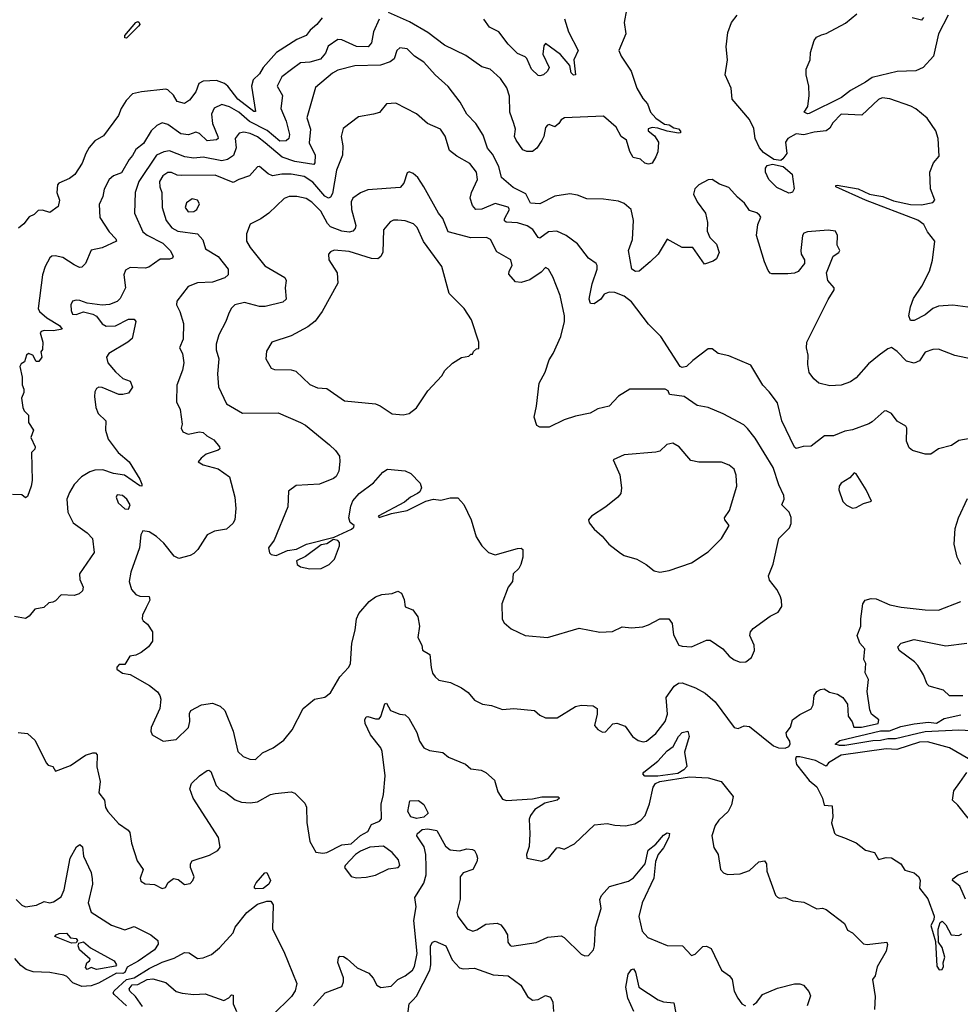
# Model space of a CAD drawing. Extents: x 1268547 to 1425625, y 515768 to 616754.
# Tile 444 of 507: x 1392654 to 1397682, y 565503 to 570770. Entities that reach past the tile are written whole.
import ezdxf

# ---------------------------------------------------------------- set-up
doc = ezdxf.new("R2010")
doc.units = 0

msp = doc.modelspace()

# ---------------------------------------------------------------- linework, layer by layer
at = {"layer": '0CON10XD'}
for points in [[(1394270, 570780), (1394241.8, 570745), (1394205.6, 570714.4), (1394184.8, 570685.2), (1394135.7, 570664.3), (1394025.6, 570594.4), (1393956, 570514), (1393935, 570480.4), (1393901.4, 570448.6), (1393893.3, 570415), (1393915, 570278.8), (1393905, 570279.5), (1393819.8, 570345), (1393766.5, 570415), (1393748.8, 570428.8), (1393705, 570444), (1393635, 570440.4), (1393611, 570429), (1393595, 570384.3), (1393560.7, 570339.3), (1393535, 570321.9), (1393495, 570332.3), (1393475.5, 570365.5), (1393445, 570395.6), (1393435, 570398.5), (1393305, 570384.5), (1393257.5, 570372.5), (1393222.8, 570337.2), (1393196.7, 570295), (1393182.4, 570257.6), (1393100.9, 570149.1), (1393055, 570121.5), (1393025, 570086.5), (1393006.4, 570055), (1392987.3, 570002.7), (1392948.9, 569941.1), (1392920.1, 569919.9), (1392862, 569895), (1392855, 569886.2), (1392852.9, 569845), (1392866.7, 569805), (1392858.5, 569771.5), (1392815, 569738.2), (1392775, 569751.8), (1392751.5, 569748.5), (1392731.7, 569728.3), (1392705, 569715.8), (1392675, 569678), (1392647.5, 569655)], [(1395896.9, 570823.1), (1395885.6, 570755), (1395893.8, 570695), (1395856.7, 570605), (1395868.8, 570575), (1395922.9, 570495), (1395953.1, 570403.1), (1395985, 570348.6), (1396010.3, 570320.3), (1396025.6, 570275), (1396055, 570242.9), (1396100.7, 570210.7), (1396125, 570207.4), (1396150.7, 570190.7), (1396175, 570186.2), (1396187.1, 570172.9), (1396186.7, 570165), (1396175, 570162.9), (1396115, 570172.9), (1396065, 570190), (1396035, 570192.9), (1396013, 570187), (1396014, 570175), (1396048.1, 570148.1), (1396068.9, 570115), (1396065, 570062.5), (1396055, 570036.7), (1396035, 570003.3), (1396015, 569996.7), (1395995, 570003.3), (1395973.3, 570023.3), (1395933.3, 570033.3), (1395914.6, 570065), (1395896.7, 570125), (1395868.6, 570145), (1395843.1, 570195), (1395775, 570254.3), (1395565.5, 570244.5), (1395548, 570235), (1395536.2, 570215), (1395515, 570196.2), (1395485, 570210), (1395475, 570206.2), (1395465, 570192.5), (1395455.6, 570145), (1395445, 570123.8), (1395417.4, 570082.6), (1395395, 570064.2), (1395365, 570065.6), (1395343.7, 570073.7), (1395307.1, 570125), (1395298.9, 570145), (1395303.3, 570185), (1395295.8, 570214.2), (1395274.7, 570274.7), (1395271.6, 570361.6), (1395257.9, 570405), (1395223.1, 570455), (1395168.1, 570505), (1395125, 570516.9), (1395038.8, 570578.8), (1394925, 570634.4), (1394835, 570701), (1394738.2, 570758.2), (1394625, 570808.4)], [(1395565.8, 570775), (1395586.8, 570705), (1395640, 570605), (1395616.2, 570555), (1395624.3, 570475.7), (1395615, 570472.7), (1395601.1, 570485), (1395595.4, 570525.4), (1395545, 570584.5), (1395465, 570643.3), (1395455, 570630), (1395450, 570585), (1395483.6, 570515), (1395474.4, 570495), (1395454.2, 570475.8), (1395435, 570469.4), (1395425, 570472.3), (1395389.5, 570505), (1395365, 570561.5), (1395355, 570570.9), (1395315, 570589.2), (1395265, 570639.4), (1395215, 570705.6), (1395165, 570730.5), (1395135, 570772.7)], [(1397722.7, 569232.7), (1397642.2, 569242.2), (1397565, 569237.1), (1397535, 569224.7), (1397495, 569191.2), (1397435, 569160.9), (1397415, 569160.5), (1397406.6, 569186.6), (1397415, 569234.3), (1397431.2, 569278.8), (1397476.1, 569345), (1397516.8, 569425), (1397532.9, 569482.9), (1397545.3, 569585.3), (1397507.5, 569635), (1397486.7, 569675), (1397455, 569697.1), (1397175.7, 569805), (1397016.2, 569875), (1397017, 569883), (1397024.5, 569885.5), (1397136, 569865), (1397196.5, 569836.5), (1397225, 569830.6), (1397267.1, 569825), (1397325, 569800.3), (1397415, 569781.2), (1397475, 569779.2), (1397535, 569792.9), (1397545.8, 569805), (1397522.5, 569865), (1397520, 569955), (1397538, 570005), (1397569.3, 570040.7), (1397564.2, 570135), (1397552, 570175), (1397505, 570243.3), (1397445, 570293.8), (1397417.7, 570307.7), (1397305, 570346.1), (1397265, 570351.5), (1397245, 570342.5), (1397155, 570258.7), (1397044.7, 570265.3), (1397001.1, 570218.9), (1396985, 570188.9), (1396965.6, 570175), (1396901.1, 570168.9), (1396845, 570154), (1396805, 570158.8), (1396760, 570135), (1396748, 570115), (1396754, 570055), (1396733.9, 570026.1), (1396723, 570017), (1396685, 570022), (1396629.7, 570059.7), (1396608, 570085), (1396586.2, 570135), (1396577.6, 570187.6), (1396555.3, 570235.3), (1396462.5, 570345), (1396456.4, 570403.6), (1396425.4, 570475), (1396437.3, 570555), (1396430.9, 570625), (1396439.3, 570700.7), (1396458.8, 570755), (1396488.6, 570795)], [(1397616.9, 570795), (1397565.4, 570694.6), (1397538.5, 570575), (1397484.4, 570515), (1397445, 570496), (1397345, 570492), (1397210.1, 570459.9), (1397175.8, 570435), (1397095, 570392), (1397046.3, 570353.6), (1396875, 570267.3), (1396865, 570265.6), (1396846.7, 570275), (1396866.7, 570305), (1396873.3, 570365), (1396872.5, 570415), (1396858.8, 570475), (1396858.8, 570505), (1396880, 570555), (1396880.8, 570595), (1396901.4, 570658.6), (1396914.2, 570675.8), (1396940.3, 570689.7), (1396965, 570695.8), (1397068, 570752), (1397128.3, 570801.7)], [(1397485, 570781.2), (1397475, 570768), (1397425, 570780)], [(1394575, 570771.9), (1394545.9, 570705), (1394533.7, 570646.3), (1394517.1, 570625), (1394455, 570627.2), (1394375, 570662.3), (1394355, 570663.6), (1394301.9, 570628.1), (1394288.5, 570591.5), (1394261, 570559), (1394205, 570542.8), (1394155, 570538.5), (1394105.8, 570504.2), (1394055, 570464.4), (1394029.5, 570415), (1394057.7, 570365), (1394049.3, 570295), (1394077.3, 570227.3), (1394096.5, 570155), (1394092.9, 570135), (1394078, 570122), (1394045, 570119.8), (1393976.9, 570176.9), (1393881.9, 570225), (1393825, 570275.2), (1393775, 570303.1), (1393735, 570315.4), (1393693.6, 570296.4), (1393679.2, 570265), (1393684.2, 570215), (1393713.2, 570145), (1393714.6, 570135), (1393705, 570126.8), (1393655, 570121.7), (1393615, 570161.3), (1393595, 570168.5), (1393556.7, 570153.3), (1393515, 570158.8), (1393445, 570210), (1393415, 570218.5), (1393386, 570204), (1393355.6, 570175), (1393315, 570107.8), (1393275.3, 570074.7), (1393256.6, 570043.4), (1393238, 570022), (1393198.7, 569951.3), (1393155, 569934.6), (1393131.8, 569915), (1393106, 569864), (1393098.9, 569825), (1393079.1, 569780.9), (1393082, 569712), (1393132.5, 569635), (1393168.2, 569598.2), (1393171.1, 569585), (1393095, 569549.4), (1393035, 569536.2), (1393005.8, 569465), (1392985, 569446), (1392972.5, 569445), (1392945, 569457.8), (1392885, 569498.2), (1392843.4, 569506.6), (1392825.5, 569504.5), (1392814.6, 569495.4), (1392790.1, 569449.9), (1392774.6, 569405), (1392751.9, 569225), (1392759.6, 569209.6), (1392798.8, 569175), (1392866.9, 569135), (1392880, 569115), (1392835, 569105.5), (1392785, 569108.1), (1392768, 569102), (1392762.7, 569095), (1392776.8, 569045), (1392775.5, 569005), (1392767, 568993), (1392771.8, 568965), (1392755, 568941.2), (1392742, 568942), (1392723.3, 568975), (1392700, 568985), (1392690, 568975), (1392680, 568940), (1392661.7, 568928.3), (1392654.3, 568915), (1392667, 568857), (1392667, 568817), (1392676, 568794), (1392676.2, 568775), (1392664, 568745), (1392670.8, 568695), (1392677.5, 568677.5), (1392700, 568655), (1392701.2, 568615), (1392727.5, 568575), (1392713.3, 568535), (1392736.2, 568485), (1392735, 568472.5), (1392717.5, 568455), (1392720.8, 568305), (1392715.6, 568275), (1392695, 568220), (1392685, 568212.5), (1392665, 568227.5), (1392615, 568230)], [(1393225, 570670.8), (1393215, 570672.5), (1393216, 570685), (1393274.6, 570755.4), (1393285, 570759.4), (1393292, 570755), (1393295.5, 570745), (1393289.4, 570735), (1393225, 570670.8)], [(1397744.7, 568954.7), (1397653, 568973), (1397565, 569007.1), (1397535, 569005.6), (1397495, 568990.8), (1397464.7, 568945.3), (1397435, 568932), (1397395, 568943.2), (1397345, 568994.7), (1397315, 569016.2), (1397295, 569008.8), (1397248.8, 568975), (1397191, 568929), (1397125, 568854), (1397095, 568832.9), (1397045, 568814.2), (1396985, 568811.8), (1396926.4, 568826.4), (1396898.3, 568848.3), (1396875, 568883.3), (1396867.3, 568925), (1396868.8, 568975), (1396859.7, 569015), (1396861.1, 569045), (1396975, 569272.5), (1397007.1, 569325), (1397007.1, 569335), (1396974, 569375), (1396966.7, 569415), (1397003.3, 569505), (1397032.5, 569525), (1397037.5, 569535), (1397023.6, 569563.6), (1397025.8, 569615), (1397015, 569638), (1396976.1, 569643.9), (1396865, 569634.4), (1396845, 569627.8), (1396838.1, 569615), (1396829.6, 569535), (1396831.8, 569515), (1396849.6, 569485), (1396849.2, 569465), (1396815, 569422.5), (1396795, 569413.5), (1396760.7, 569410.7), (1396675, 569410), (1396665, 569413.3), (1396655, 569428.8), (1396634.7, 569475), (1396593.3, 569615), (1396600, 569675), (1396615.8, 569714.2), (1396608.8, 569725), (1396595, 569736), (1396555, 569748.6), (1396528.5, 569788.5), (1396490.2, 569820.2), (1396445, 569872), (1396395, 569890), (1396355, 569915.7), (1396335, 569914), (1396285, 569886), (1396262.5, 569865), (1396255.8, 569835.8), (1396275.5, 569795.5), (1396319.4, 569735), (1396330, 569685), (1396328.3, 569638.3), (1396342.5, 569605), (1396378.3, 569568.3), (1396392.5, 569525), (1396379.3, 569490.7), (1396361.7, 569478.3), (1396315, 569462.5), (1396252, 569552), (1396195, 569550.8), (1396115, 569595.8), (1396067.1, 569515), (1396024.3, 569475), (1395965, 569424.4), (1395945, 569422.9), (1395926, 569435), (1395908, 569535), (1395930.5, 569595), (1395935.3, 569695), (1395922.1, 569755), (1395885, 569786), (1395855, 569798.5), (1395775, 569810), (1395685, 569810.8), (1395635, 569831.4), (1395595, 569838.1), (1395515, 569825.6), (1395435, 569784.6), (1395385, 569787.8), (1395358.7, 569838.7), (1395291.7, 569871.7), (1395228.6, 569925), (1395214.4, 569985), (1395180.5, 570050.5), (1395155, 570082.9), (1395131.5, 570151.5), (1395091.4, 570215), (1395044.3, 570265), (1395008.5, 570328.5), (1394945, 570413.1), (1394874.3, 570475), (1394813.6, 570543.6), (1394764, 570575), (1394725, 570614), (1394685, 570620), (1394669.4, 570605), (1394655, 570560.6), (1394635, 570545.4), (1394583.2, 570526.8), (1394446.1, 570523.9), (1394355, 570499.2), (1394325, 570483.9), (1394235, 570407.1), (1394187.9, 570245), (1394207.8, 570185), (1394201.2, 570111.2), (1394232.7, 570045), (1394231.9, 570005), (1394226, 569995), (1394125, 570011.7), (1394057.1, 570035), (1393965, 570112.1), (1393925, 570142.7), (1393885, 570161), (1393852.4, 570167.6), (1393827.5, 570162.5), (1393805.5, 570135), (1393811.1, 570085), (1393796.9, 570043.1), (1393765, 570021.8), (1393735, 570015.3), (1393635, 570033.8), (1393585, 570028.6), (1393535.7, 570035.7), (1393455, 570067.6), (1393425, 570063.8), (1393385, 570045.3), (1393291.1, 569905), (1393270.6, 569845), (1393267.7, 569735), (1393312.3, 569635), (1393335, 569617.2), (1393418.2, 569575), (1393457.8, 569535), (1393473.8, 569505), (1393470, 569495), (1393455, 569489.2), (1393405, 569488.5), (1393344.6, 569445.4), (1393325, 569440.9), (1393245, 569443.5), (1393219.2, 569430.8), (1393210.8, 569405), (1393219.1, 569335), (1393191.5, 569278.5), (1393175, 569262.5), (1393133.9, 569246.1), (1393095, 569242.1), (1393013.4, 569253.4), (1392975, 569268.5), (1392955, 569270), (1392936.6, 569263.4), (1392926.7, 569245), (1392928.2, 569215), (1392936.2, 569195), (1392955, 569192.3), (1392995, 569206.7), (1393045, 569194.6), (1393065, 569183.6), (1393095, 569142.2), (1393115, 569130), (1393165, 569131.8), (1393235, 569168.5), (1393265, 569168), (1393273.8, 569155), (1393254.3, 569065), (1393230.8, 569045), (1393130, 568985), (1393117.1, 568965), (1393125.6, 568935), (1393165, 568885.7), (1393205, 568851.4), (1393245, 568836), (1393256.2, 568805), (1393235, 568772.5), (1393205, 568764.2), (1393184.3, 568764.3), (1393095, 568802), (1393076.4, 568803.6), (1393065, 568797.5), (1393055, 568780), (1393054, 568755), (1393061.4, 568695), (1393073.2, 568663.2), (1393113.8, 568625), (1393111.4, 568575), (1393126.3, 568526.3), (1393180, 568455), (1393238.2, 568405), (1393295, 568312.9), (1393307.1, 568285), (1393305.7, 568275), (1393295, 568275.6), (1393213.5, 568333.5), (1393155, 568343.3), (1393097.8, 568362.2), (1393055, 568359.8), (1393029, 568351), (1392983.1, 568325), (1392945, 568282.9), (1392919.1, 568240.9), (1392905.4, 568205), (1392911.2, 568135), (1392939.2, 568079.2), (1393014.2, 568025), (1393042.2, 567995), (1393050.9, 567919.1), (1392973.8, 567806.2), (1392975.5, 567775), (1392992.9, 567735), (1392990, 567715), (1392971.3, 567698.7), (1392945, 567689.2), (1392875, 567693.3), (1392845, 567661.2), (1392830, 567655), (1392809.3, 567650.7), (1392782.5, 567625), (1392733.9, 567616.1), (1392705, 567580), (1392685, 567567.5), (1392625, 567576.9)], [(1397745, 568531.9), (1397675, 568519.5), (1397635, 568492.3), (1397566, 568475), (1397524.6, 568445.4), (1397495, 568446.4), (1397426.1, 568466.1), (1397409.6, 568479.6), (1397394, 568515), (1397395.7, 568584.3), (1397391.2, 568595), (1397345, 568622.2), (1397315, 568664.2), (1397285, 568677.1), (1397275, 568676.7), (1397211.8, 568618.2), (1397192.5, 568607.5), (1397105, 568575.8), (1397065, 568569.3), (1397005, 568544.1), (1396955.7, 568544.3), (1396885, 568488.8), (1396842.3, 568487.7), (1396805, 568476.7), (1396795, 568483.8), (1396728.2, 568625), (1396705, 568720), (1396659.7, 568779.7), (1396625.8, 568815), (1396561.8, 568921.8), (1396445, 568971.8), (1396387.5, 568985), (1396355, 569010), (1396335, 569008.8), (1396252.5, 568947.5), (1396218.8, 568915), (1396195, 568910), (1396183.8, 568915), (1396080.5, 569075), (1396015, 569141.2), (1395925, 569261.1), (1395885, 569291.6), (1395835, 569310.5), (1395805, 569311.7), (1395778.3, 569301.7), (1395760, 569275), (1395725, 569250.6), (1395705, 569252.5), (1395698.8, 569275), (1395701.2, 569295), (1395713.3, 569356.7), (1395741.1, 569435), (1395741.4, 569455), (1395735, 569465.8), (1395695, 569494.3), (1395635, 569570.9), (1395575, 569614.7), (1395525, 569639.3), (1395480.8, 569635), (1395435, 569600.6), (1395425, 569604.3), (1395397.3, 569647.3), (1395367.2, 569667.2), (1395315, 569683.8), (1395255, 569686.2), (1395244.7, 569694.7), (1395244.6, 569704.6), (1395271.8, 569755), (1395265, 569767.9), (1395195, 569786.4), (1395125, 569756.2), (1395092.5, 569755), (1395075, 569775.7), (1395062.3, 569815), (1395069.1, 569845), (1395100.8, 569915), (1395095.5, 569955), (1395060.5, 570000.5), (1394989.9, 570039.9), (1394950.6, 570070.6), (1394927.3, 570147.3), (1394902.9, 570185), (1394834.3, 570214.3), (1394775, 570265.8), (1394665, 570322.9), (1394615, 570320), (1394577.3, 570272.7), (1394545.8, 570264.2), (1394465, 570250), (1394382.1, 570187.9), (1394372.9, 570145), (1394380.6, 570095), (1394379.5, 570045), (1394346.5, 569965), (1394325, 569840.8), (1394315, 569821.4), (1394305, 569815.6), (1394285, 569826.2), (1394220.9, 569900.9), (1394175, 569931.6), (1394105, 569943.8), (1394055, 569944.1), (1394005, 569935.5), (1393982.5, 569945), (1393935, 569984), (1393925, 569982), (1393882, 569935), (1393825, 569915.5), (1393795, 569898.2), (1393698.1, 569938.1), (1393516.2, 569936.2), (1393495, 569937.8), (1393465, 569952.7), (1393445, 569953.3), (1393417.9, 569935), (1393401.8, 569905), (1393402.5, 569875), (1393412.9, 569845), (1393414.6, 569765.4), (1393436.6, 569696.6), (1393467.1, 569657.1), (1393499.4, 569639.4), (1393605, 569624.4), (1393632.8, 569592.8), (1393647.3, 569545), (1393715, 569502.7), (1393767.9, 569435), (1393767.8, 569405), (1393750.2, 569389.8), (1393685, 569366.8), (1393605, 569361.8), (1393555, 569342.2), (1393494.2, 569265), (1393492.5, 569245), (1393509.6, 569209.6), (1393528.5, 569145), (1393528.3, 569061.7), (1393508.6, 569015), (1393524.5, 568984.5), (1393530.8, 568935), (1393524.7, 568895.3), (1393493.8, 568815), (1393491.9, 568725), (1393510.6, 568685), (1393522.9, 568607.1), (1393517.5, 568585), (1393525.8, 568565), (1393555, 568553.3), (1393615, 568565.5), (1393635, 568562), (1393653.4, 568543.4), (1393691.7, 568521.7), (1393721.2, 568485), (1393723.3, 568475), (1393715, 568466.7), (1393651.2, 568445), (1393623.3, 568425), (1393607.5, 568405), (1393635, 568388), (1393715, 568368.1), (1393775.4, 568325.4), (1393802.9, 568215), (1393808.8, 568155), (1393803.8, 568095), (1393793.3, 568075), (1393760, 568045), (1393695, 568034.4), (1393656.3, 568013.7), (1393606.7, 567935), (1393585, 567914.4), (1393565, 567903.1), (1393505, 567888.6), (1393480.2, 567900.2), (1393425, 567969.2), (1393385, 568005.8), (1393345, 568031.2), (1393312.5, 568035), (1393301.2, 568015), (1393294, 567945), (1393247.1, 567815), (1393238.6, 567765), (1393251.1, 567721.1), (1393275, 567696), (1393295, 567687.1), (1393346.2, 567685), (1393350, 567665), (1393329.2, 567625), (1393310.8, 567585), (1393308.8, 567565), (1393313.6, 567553.6), (1393337.1, 567537.1), (1393363.8, 567495), (1393363.8, 567445), (1393342.5, 567415), (1393302.5, 567385), (1393275, 567371.2), (1393242.5, 567365), (1393215, 567320), (1393185, 567320), (1393173, 567307), (1393172.5, 567295), (1393203.6, 567273.6), (1393245, 567267.5), (1393347.6, 567207.6), (1393390, 567175), (1393403.3, 567155), (1393408.8, 567135), (1393402, 567085), (1393355.7, 566984.3), (1393354.4, 566965), (1393362.5, 566945), (1393420.3, 566910.3), (1393490.9, 566919.1), (1393556.7, 566983.3), (1393563.6, 567015), (1393561.1, 567058.9), (1393568.8, 567075), (1393625, 567104.4), (1393685, 567113.3), (1393725, 567098.1), (1393749.4, 567075), (1393795.5, 566965), (1393820, 566855), (1393849.1, 566829.1), (1393884.6, 566814.6), (1393915, 566812.7)], [(1396765, 569841.4), (1396701.7, 569871.7), (1396658.1, 569915), (1396640.8, 569955), (1396640, 569975), (1396649.2, 569990.8), (1396677.3, 569997.3), (1396735, 569984.2), (1396783.9, 569943.9), (1396793.5, 569865), (1396785, 569848), (1396775, 569842.9), (1396765, 569841.4)], [(1396505, 567333.1), (1396535, 567334.2), (1396565, 567358.8), (1396581.4, 567395), (1396580.8, 567425), (1396556.7, 567475), (1396560, 567495), (1396575, 567513.3), (1396665, 567580), (1396709.1, 567600.9), (1396728.3, 567631.7), (1396727.1, 567665), (1396718.9, 567688.9), (1396701.7, 567721.7), (1396661.7, 567771.7), (1396656.2, 567795), (1396682.4, 567857.6), (1396712.5, 567995), (1396768.8, 568051.2), (1396777.8, 568075), (1396777.2, 568107.2), (1396768.1, 568135), (1396727.8, 568175), (1396740, 568205), (1396738.5, 568225), (1396711.4, 568281.4), (1396680.8, 568375), (1396585, 568530.6), (1396545, 568582.5), (1396525, 568602.5), (1396415, 568660.8), (1396335, 568695.7), (1396275, 568706.2), (1396205, 568754.3), (1396127.5, 568765), (1396120, 568785), (1396104.2, 568794.2), (1395915, 568794.2), (1395854.5, 568755.5), (1395805, 568703.1), (1395745, 568687.8), (1395703.3, 568665), (1395625, 568650), (1395565, 568630), (1395485, 568590), (1395435, 568590), (1395418.3, 568598.3), (1395403.9, 568643.9), (1395417, 568703), (1395430, 568825), (1395462.9, 568885), (1395485, 568950), (1395506.2, 568983.8), (1395546.5, 569075), (1395565.5, 569155), (1395565.5, 569185.5), (1395543.1, 569295), (1395504.1, 569394.1), (1395481.2, 569435), (1395465, 569443.8), (1395440.8, 569419.2), (1395381.2, 569378.8), (1395335, 569364), (1395305, 569367.5), (1395268.3, 569408.3), (1395270, 569425), (1395285.8, 569454.2), (1395280, 569485), (1395205, 569528), (1395170.8, 569595), (1395150, 569605), (1395065, 569603.1), (1394944.5, 569634.5), (1394916.4, 569706.4), (1394892.5, 569735), (1394815, 569875.8), (1394781.2, 569925), (1394757.3, 569947.3), (1394735, 569956.7), (1394725, 569950), (1394708, 569895), (1394687.3, 569872.7), (1394515, 569860), (1394475, 569843.3), (1394433.9, 569816.1), (1394425.5, 569795), (1394426.9, 569755), (1394451.1, 569668.9), (1394447.8, 569652.2), (1394435, 569637.9), (1394415, 569633.8), (1394375, 569639.2), (1394315, 569661.7), (1394299.4, 569679.4), (1394263.5, 569745), (1394215, 569794.1), (1394185, 569812.9), (1394135, 569824.1), (1394095, 569823.5), (1394067.4, 569812.6), (1393985, 569734.2), (1393943.3, 569705), (1393885, 569675.8), (1393865.6, 569624.4), (1393865.6, 569585), (1393885, 569552), (1393963.7, 569453.7), (1394071.4, 569391.4), (1394077.8, 569375), (1394072.1, 569335), (1394078.9, 569275), (1394060.6, 569259.4), (1393965, 569235.9), (1393935, 569235.9), (1393855, 569257.9), (1393804.2, 569245), (1393784.6, 569225.4), (1393769.4, 569195), (1393755.6, 569155), (1393717.8, 569085), (1393704.5, 569035), (1393703.7, 569003.7), (1393717.3, 568955), (1393710.5, 568875), (1393715.7, 568805.7), (1393758.8, 568715), (1393845, 568664.4), (1394035, 568666.9), (1394155.4, 568615.4), (1394181.4, 568601.4), (1394309.4, 568495), (1394342.5, 568465), (1394362.5, 568435), (1394365.9, 568405.9), (1394360, 568355), (1394345, 568326.2), (1394331.2, 568315), (1394255.5, 568284.5), (1394131.7, 568278.3), (1394091.2, 568248.8), (1394087.5, 568165), (1394014.5, 567985.5), (1393983.8, 567945), (1393988.3, 567918.3), (1393998.6, 567908.6), (1394025.5, 567904.5), (1394085, 567930), (1394133.1, 567936.9), (1394187.5, 567965), (1394335, 568002.5), (1394426.7, 568045), (1394440, 568055), (1394442.5, 568065), (1394421.1, 568081.1), (1394413.6, 568105), (1394423.2, 568166.8), (1394435, 568196), (1394468, 568235), (1394545, 568292), (1394595, 568348.8), (1394620, 568365), (1394715, 568356.7), (1394745, 568342.5), (1394795, 568290), (1394802.5, 568265), (1394792.5, 568245), (1394780, 568235), (1394743.6, 568216.4), (1394710.2, 568189.8), (1394570, 568115), (1394575, 568107.5), (1394642, 568128), (1394725.7, 568144.3), (1394825, 568194.2), (1394865, 568206), (1394905, 568200), (1394955, 568212), (1394995, 568211.9), (1395027.1, 568177.1), (1395067.4, 568095), (1395094, 568004), (1395124.7, 567954.7), (1395159.8, 567919.8), (1395195, 567908.2), (1395315, 567942), (1395335, 567942.5), (1395342.5, 567935), (1395343.8, 567895), (1395332.9, 567855), (1395322, 567835), (1395291.2, 567805), (1395287.5, 567765), (1395265.8, 567734.2), (1395231.4, 567645), (1395232.9, 567562.9), (1395244.3, 567544.3), (1395281.2, 567511.2), (1395355, 567476), (1395475, 567465.8), (1395644.3, 567515.7), (1395755, 567493.6), (1395823, 567497), (1395875, 567522.5), (1395925, 567517.1), (1395985, 567523.1), (1396015, 567532.2), (1396075, 567564.3), (1396124.2, 567564.2), (1396140.9, 567540.9), (1396149.7, 567479.7), (1396177.5, 567425), (1396195, 567418), (1396245, 567416), (1396325, 567451.2), (1396345, 567451.2), (1396412.5, 567405), (1396446.1, 567366.1), (1396473.8, 567345), (1396505, 567333.1)], [(1393555, 569742.2), (1393585, 569744.4), (1393600.8, 569755), (1393614, 569785), (1393604.3, 569804.3), (1393575, 569811.4), (1393545, 569790), (1393538.1, 569765), (1393555, 569742.2)], [(1394703.9, 568656.1), (1394735, 568664), (1394775, 568694), (1394835, 568784), (1394910, 568865), (1394926.1, 568893.9), (1394967, 568933), (1395015, 568962.5), (1395055, 568970), (1395065, 568980), (1395075, 568980), (1395080, 568995), (1395095, 569010), (1395108.3, 569011.7), (1395107.5, 569045), (1395069.2, 569165), (1395029.2, 569225), (1394949.2, 569305), (1394910.6, 569450.6), (1394812.6, 569582.6), (1394778.5, 569658.5), (1394758.5, 569678.5), (1394715, 569694.5), (1394675, 569698.2), (1394652.4, 569697.6), (1394635, 569688.6), (1394598.1, 569645), (1394594.3, 569525.7), (1394585, 569503.3), (1394568.7, 569491.3), (1394535, 569492.8), (1394415, 569530.4), (1394335, 569536.4), (1394315, 569528.6), (1394304.3, 569515), (1394306.9, 569485), (1394351.4, 569415), (1394355, 569360), (1394270.9, 569209.1), (1394232.4, 569157.6), (1394193.3, 569126.7), (1394105, 569078.6), (1394002, 569045), (1393973, 568997), (1393970, 568955), (1393997.5, 568905), (1394015, 568898), (1394105, 568897.8), (1394129.4, 568889.4), (1394205, 568819.2), (1394245, 568801.4), (1394295, 568797.1), (1394390.3, 568730.3), (1394555, 568714.2), (1394580, 568705), (1394645, 568660.8), (1394703.9, 568656.1)], [(1396075, 567813.8), (1396125, 567824), (1396245, 567864), (1396335, 567923.8), (1396405.8, 567995), (1396446.2, 568065), (1396423.3, 568095), (1396422, 568105), (1396448.9, 568145), (1396488.1, 568275), (1396484.4, 568334.4), (1396472.5, 568365), (1396446.9, 568386.9), (1396405, 568403.3), (1396285, 568403.1), (1396242.1, 568412.1), (1396179.2, 568485), (1396145, 568504.2), (1396112.6, 568497.4), (1396075, 568462.5), (1396055, 568455.8), (1395885, 568443.1), (1395827.1, 568415), (1395862.2, 568335), (1395871.2, 568265), (1395866.9, 568235), (1395851.4, 568215), (1395787.5, 568165), (1395710, 568115), (1395694.4, 568095), (1395697.9, 568077.9), (1395724.2, 568045), (1395767.6, 568007.6), (1395804, 567965), (1395865, 567916), (1395885, 567904.2), (1395952.5, 567885), (1396003.3, 567855), (1396045, 567821.2), (1396075, 567813.8)], [(1397105, 568157.5), (1397125, 568160), (1397165, 568182.5), (1397206.7, 568195), (1397179.2, 568255), (1397125, 568340), (1397115, 568346.7), (1397091.2, 568318.8), (1397045, 568291.2), (1397034.3, 568275), (1397032, 568255), (1397055, 568192.5), (1397073.9, 568173.9), (1397105, 568157.5)], [(1393235, 568152.5), (1393243.3, 568175), (1393226.2, 568205), (1393202.5, 568225), (1393175, 568228.8), (1393168.8, 568215), (1393180, 568185), (1393215, 568153.8), (1393235, 568152.5)], [(1397684.4, 567855), (1397666.2, 567895), (1397648.6, 567965), (1397655, 568047.5), (1397673.1, 568105), (1397721.4, 568208.6)], [(1394205, 567833.3), (1394265, 567833.8), (1394307.5, 567855), (1394335.7, 567884.3), (1394362.9, 567955), (1394362.9, 567972.9), (1394355, 567983.8), (1394330.7, 567989.3), (1394295, 567966.2), (1394265, 567961.2), (1394180.9, 567899.1), (1394133.8, 567875), (1394137.5, 567855), (1394155, 567842.5), (1394205, 567833.3)], [(1393915, 566812.7), (1393951.7, 566848.3), (1394008.8, 566875), (1394065, 566915.7), (1394109.4, 566970.6), (1394168.8, 567085), (1394228.8, 567135), (1394285, 567145.7), (1394315, 567168.8), (1394365.8, 567255), (1394411.4, 567305), (1394421.9, 567325), (1394428.9, 567435), (1394446.9, 567505), (1394454.3, 567565), (1394465.8, 567594.2), (1394521.7, 567658.3), (1394555, 567682), (1394590, 567695), (1394645, 567701.2), (1394675, 567713.3), (1394695, 567702.5), (1394709.3, 567669.3), (1394715, 567630), (1394755, 567613.3), (1394781.2, 567575), (1394790.8, 567525), (1394782, 567465), (1394803.3, 567425), (1394807, 567397), (1394846.2, 567375), (1394852.9, 567305), (1394860.6, 567275), (1394874, 567254), (1394895, 567236.7), (1394956.2, 567225), (1395015, 567195.8), (1395051.4, 567171.4), (1395085, 567130), (1395128.6, 567108.6), (1395175, 567101.4), (1395235, 567080.8), (1395295, 567086), (1395405, 567074.2), (1395435, 567049.4), (1395465, 567035.6), (1395527.5, 567035), (1395625, 567096.2), (1395655, 567103.8), (1395719.3, 567099.3), (1395740, 567085), (1395741.2, 567055), (1395726.7, 566995), (1395745, 566973.3), (1395769.5, 566959.5), (1395785, 566960), (1395825, 567003.3), (1395846.1, 567006.1), (1395890.5, 566990.5), (1395928.8, 566935), (1395960, 566915), (1395987.4, 566907.4), (1396005, 566910.4), (1396055, 566950.8), (1396104.7, 567015), (1396116.6, 567055), (1396109.7, 567145), (1396151.6, 567205), (1396175, 567221.3), (1396195, 567223.2), (1396265.6, 567195.6), (1396317.6, 567167.6), (1396370.8, 567120.8), (1396473.7, 566983.7), (1396495, 566977.5), (1396526.9, 566993.1), (1396555, 566989.5), (1396684.2, 566885), (1396710.6, 566875), (1396746.4, 566873.6), (1396765, 566882.6), (1396772.2, 566895), (1396771.5, 566911.5), (1396754.4, 566935), (1396750.8, 566955), (1396774, 566985), (1396785.9, 567024.1), (1396825, 567053.3), (1396885, 567083.3), (1396896.2, 567105), (1396901.2, 567155), (1396915, 567176.7), (1396935, 567187.5), (1396955, 567190), (1396982.3, 567172.3), (1397025, 567162), (1397053.8, 567145), (1397078.8, 567108.8), (1397082, 567045), (1397103.6, 567013.6), (1397112.5, 566985), (1397153.3, 566985), (1397242.5, 567005), (1397246.7, 567025), (1397207.5, 567055), (1397198.3, 567078.3), (1397183.9, 567176.1), (1397190.7, 567240.7), (1397173, 567277), (1397176.7, 567326.7), (1397166.7, 567346.7), (1397172, 567405), (1397144.3, 567435), (1397131.4, 567475), (1397149.5, 567525), (1397149.5, 567565), (1397161.9, 567645), (1397174, 567665), (1397205, 567673.5), (1397232.6, 567672.6), (1397305, 567640), (1397366.8, 567626.8), (1397495, 567612.5), (1397565, 567611.9), (1397685, 567658.6)], [(1397695, 567152.9), (1397625, 567153.5), (1397592.6, 567182.6), (1397515, 567205.7), (1397504.4, 567215), (1397485.6, 567265.6), (1397455.8, 567315), (1397438, 567335), (1397355.6, 567395), (1397348.1, 567415), (1397366.2, 567435), (1397435.6, 567454.4), (1397605, 567420.3), (1397716.7, 567435)], [(1392645, 566957.5), (1392695, 566952.5), (1392736.7, 566915), (1392794.2, 566794.2), (1392805, 566782.5), (1392830, 566775), (1392845, 566750), (1392925, 566780), (1393004.5, 566835.5), (1393045, 566848.6), (1393058.3, 566848.3), (1393067, 566837), (1393066.8, 566773.2), (1393083.5, 566695), (1393077.5, 566635), (1393106.2, 566595), (1393112.5, 566555), (1393124, 566535), (1393181.1, 566471.1), (1393234, 566435), (1393242.4, 566422.4), (1393251.4, 566365), (1393281.2, 566271.2), (1393313.3, 566225), (1393297, 566177), (1393301.7, 566161.7), (1393325, 566148), (1393373.9, 566143.9), (1393415, 566123.3), (1393433, 566127), (1393446.7, 566155), (1393475, 566176.2), (1393501.2, 566171.2), (1393535, 566144.3), (1393565, 566150), (1393579.2, 566165), (1393586.7, 566185), (1393566.7, 566235), (1393566.7, 566255), (1393575, 566270), (1393669.1, 566300.9), (1393713.3, 566325), (1393725.9, 566344.1), (1393716.2, 566395), (1393581.5, 566605), (1393563.5, 566655), (1393572.9, 566685), (1393615, 566724.4), (1393655, 566754.3), (1393665, 566755.7), (1393675, 566747.5), (1393703.9, 566673.9), (1393725, 566650), (1393755, 566636.9), (1393805, 566597.1), (1393840, 566585), (1393885, 566580), (1393925, 566586.1), (1393995, 566624.5), (1394018.9, 566631.1), (1394105, 566640.4), (1394125, 566632.2), (1394178.1, 566578.1), (1394186.9, 566556.9), (1394187.9, 566475), (1394203.8, 566373.8), (1394236.5, 566316.5), (1394275, 566311.3), (1394295.4, 566315), (1394375, 566356.4), (1394425, 566362.2), (1394475, 566405.2), (1394515, 566428), (1394534.9, 566465.1), (1394576.6, 566483.4), (1394588.2, 566495), (1394586.5, 566573.5), (1394599.1, 566625), (1394607.8, 566725), (1394592.2, 566855), (1394585, 566875.8), (1394528.8, 566945), (1394500.5, 567005), (1394498.8, 567025), (1394505, 567040), (1394515, 567042.9), (1394555, 567030), (1394575, 567030), (1394585, 567041.9), (1394605, 567110), (1394615, 567114.2), (1394635.7, 567075), (1394685, 567055.8), (1394715, 567052), (1394734.5, 567034.5), (1394777, 566957), (1394790.2, 566910.2), (1394815, 566874.3), (1394845, 566860.6), (1394915, 566850.8), (1394945.5, 566825.5), (1395037, 566787), (1395065, 566762), (1395120, 566755), (1395145, 566743.8), (1395191.7, 566701.7), (1395210, 566640), (1395235, 566600), (1395256.1, 566593.9), (1395395, 566602.5), (1395445, 566612.2), (1395532.3, 566612.3), (1395538.8, 566605), (1395527.5, 566595), (1395461.6, 566578.4), (1395407.5, 566545), (1395385, 566512.5), (1395376.4, 566493.6), (1395381.2, 566415), (1395377.5, 566347.5), (1395362.5, 566305), (1395364.1, 566284.1), (1395445, 566268), (1395480, 566285), (1395525, 566340), (1395535, 566342.5), (1395565, 566332.5), (1395618.8, 566361.2), (1395727, 566463), (1395795, 566470.6), (1395835, 566461.1), (1395892.4, 566457.6), (1395941.3, 566468.7), (1395975, 566487.3), (1395996.8, 566513.2), (1396021.2, 566575), (1396040, 566665), (1396052, 566685), (1396075, 566695.5), (1396235, 566720.3), (1396335, 566714.4), (1396403.8, 566695), (1396468, 566615), (1396459.5, 566570.5), (1396441.9, 566535), (1396391.3, 566488.7), (1396371.1, 566458.9), (1396354.2, 566404.2), (1396365, 566342.5), (1396388, 566305), (1396400, 566225), (1396416.4, 566206.4), (1396437, 566197), (1396505, 566200.8), (1396555, 566219.2), (1396605, 566265.7), (1396635, 566270), (1396645.6, 566255), (1396647.1, 566215), (1396695, 566086.2), (1396705, 566076), (1396715, 566071.2), (1396745, 566073.8), (1396787.3, 566057.3), (1396845, 566049.2), (1396915, 566014.3), (1396945, 566017.5), (1396965, 566010.8), (1397063.3, 565935), (1397078.8, 565898.8), (1397105.5, 565885.5), (1397165, 565825.8), (1397185, 565822.5), (1397290, 565835), (1397293, 565823), (1397285, 565786.7), (1397236.8, 565703.2), (1397227.1, 565655), (1397212.7, 565635), (1397227.5, 565545), (1397223.3, 565475)], [(1397875, 566959.5), (1397675, 566969.5), (1397495, 566960.5), (1397455, 566951.2), (1397335, 566922.8), (1397295, 566923.9), (1397255, 566913.4), (1397215, 566913.2), (1397065, 566887.1), (1397036.7, 566886.7), (1397013.3, 566895), (1397038.5, 566915), (1397255, 566965.1), (1397303.7, 566966.3), (1397365, 566988.2), (1397435, 567002.5), (1397512.6, 567012.6), (1397555, 567007.3), (1397595, 567032.7), (1397685, 567050.7)], [(1396065, 566722.9), (1395995, 566723.3), (1395984.3, 566735), (1395990, 566745), (1396065.8, 566804.2), (1396115, 566858.5), (1396147.3, 566882.7), (1396175.6, 566935), (1396195, 566957.5), (1396225, 566963.3), (1396232.5, 566935), (1396207.4, 566852.6), (1396220, 566775), (1396203.5, 566756.5), (1396172.5, 566737.5), (1396065, 566722.9)], [(1397726.7, 566816.7), (1397623.8, 566875), (1397506.4, 566906.4), (1397463.8, 566905), (1397343.6, 566866.4), (1397285, 566870), (1397045, 566836), (1396976.7, 566795), (1396965, 566777.5), (1396907.5, 566807.5), (1396825, 566827.1), (1396805, 566826.3), (1396800.7, 566815), (1396806.5, 566786.5), (1396875, 566699.5), (1396915, 566665.8), (1396946.2, 566605), (1396955, 566567.5), (1396996.7, 566565), (1397000.8, 566505), (1396994.3, 566474.3), (1397009.3, 566419.3), (1397019.3, 566409.3), (1397062.7, 566392.7), (1397125, 566366), (1397175, 566327.1), (1397223.8, 566315), (1397245, 566278), (1397285, 566289.2), (1397315, 566285.7), (1397364, 566255), (1397385, 566221.2), (1397435, 566206.2), (1397460, 566185), (1397466.7, 566165), (1397464.4, 566125), (1397507.8, 566067.8), (1397543.1, 565975), (1397541.4, 565955), (1397524.4, 565924.4), (1397549.3, 565839.3), (1397557, 565707), (1397568.3, 565688.3), (1397585, 565690), (1397592.5, 565705), (1397591.2, 565725), (1397600, 565755), (1397585, 565806.7), (1397566.2, 565835), (1397563.3, 565905), (1397575, 565940), (1397585, 565947.5), (1397605, 565928), (1397634.1, 565874.1), (1397675, 565871.1), (1397690.7, 565879.3)], [(1397725, 566498), (1397668.8, 566568.8), (1397639.7, 566595), (1397648.1, 566645), (1397680.2, 566689.8), (1397717.5, 566742.5)], [(1394775, 566497), (1394745.5, 566505), (1394728.2, 566535), (1394738.8, 566591.2), (1394785, 566592.9), (1394815, 566571.4), (1394837.1, 566525), (1394815, 566504.3), (1394775, 566497)], [(1394224.2, 565495), (1394285.9, 565564.1), (1394375, 565598.8), (1394385, 565622.5), (1394384.5, 565645), (1394354.2, 565725.8), (1394358, 565752), (1394365, 565760), (1394385, 565758.8), (1394405, 565747.1), (1394457.4, 565697.4), (1394519.2, 565669.2), (1394542.4, 565642.4), (1394562.9, 565605), (1394585, 565592.9), (1394639.8, 565600.2), (1394675, 565635.6), (1394715, 565655.6), (1394753.1, 565685), (1394764, 565706), (1394778.2, 565775), (1394760.6, 565950.6), (1394773.8, 566025), (1394765.9, 566075), (1394815, 566151.9), (1394826.9, 566195), (1394827.3, 566237.3), (1394825.2, 566305), (1394815.5, 566345), (1394777.3, 566405), (1394778.4, 566415), (1394805, 566438.3), (1394835, 566442.3), (1394883.2, 566433.2), (1394929.1, 566349.1), (1394955, 566330), (1395004.1, 566324.1), (1395044.1, 566334.1), (1395075, 566332), (1395085, 566326), (1395095.6, 566305), (1395100.8, 566285), (1395098, 566265), (1395075.9, 566224.1), (1395025, 566206.2), (1395008, 566185), (1395008.2, 566065), (1394990.7, 565995), (1394995, 565973.1), (1395045, 565907.1), (1395075.4, 565894.6), (1395098.3, 565901.7), (1395145, 565931.2), (1395206.4, 565936.4), (1395225, 565927.5), (1395244.1, 565904.1), (1395261.2, 565875), (1395262.5, 565835), (1395275, 565817.5), (1395285, 565813.8), (1395415, 565834.2), (1395477.3, 565862.7), (1395549.1, 565869.1), (1395565, 565861.2), (1395655, 565772), (1395675, 565762), (1395695, 565763.8), (1395720.8, 565795), (1395727.1, 565815), (1395731.9, 565915), (1395761.4, 566015), (1395755.9, 566064.1), (1395764.4, 566085.6), (1395807.5, 566132.5), (1395907.5, 566162.5), (1395935, 566179.6), (1395997.1, 566255), (1396013.1, 566326.9), (1396055, 566359.4), (1396095, 566407.5), (1396115, 566419.4), (1396127.1, 566417.1), (1396123.8, 566395), (1396095, 566339.4), (1396067.1, 566305), (1396052.7, 566267.3), (1396043.1, 566176.9), (1395981.2, 566045), (1395963.1, 565973.1), (1395981.5, 565895), (1396011.1, 565861.1), (1396115, 565816.9), (1396196.7, 565815), (1396245, 565763.8), (1396265, 565771.2), (1396305, 565812.5), (1396325, 565814.3), (1396350.7, 565800.7), (1396405, 565686), (1396447.5, 565655), (1396463.1, 565635), (1396472.8, 565572.8), (1396492.9, 565535), (1396515, 565506), (1396534.4, 565494.4)], [(1392635, 566063.9), (1392665, 566033.8), (1392685, 566024.6), (1392743.2, 566033.2), (1392785, 566052.2), (1392815, 566046.7), (1392835, 566050.4), (1392875, 566077.5), (1392891, 566115), (1392924.2, 566285), (1392956.5, 566345), (1392975, 566357.8), (1392988.5, 566345), (1392995.3, 566295.3), (1393035, 566208), (1393041.7, 566175), (1393041.9, 566145), (1393019.2, 566045), (1393035.3, 565995.3), (1393145, 565926.9), (1393215, 565900.8), (1393265, 565919.4), (1393354.4, 565875), (1393391.8, 565845), (1393393.4, 565825), (1393373.6, 565795), (1393286.4, 565733.6), (1393228.5, 565701.5), (1393215, 565673.9), (1393205, 565668.1), (1393171.2, 565668.8), (1393075, 565616.9), (1393035, 565601.5), (1392985, 565599), (1392937.6, 565617.6), (1392905, 565651.9), (1392889.8, 565659.8), (1392815, 565673.6), (1392725, 565677.5), (1392689, 565689), (1392660.3, 565710.3), (1392627.8, 565747.8)], [(1394455, 566179.5), (1394505, 566182.8), (1394555, 566194.6), (1394625, 566228.5), (1394676.7, 566235), (1394685.8, 566245), (1394679.2, 566275), (1394645.6, 566315), (1394598.1, 566348.1), (1394525, 566343), (1394475, 566322.8), (1394448.3, 566305), (1394392.9, 566245), (1394390, 566235), (1394425, 566187.5), (1394455, 566179.5)], [(1393915, 566120), (1393908, 566125), (1393908, 566135), (1393917, 566153), (1393964.1, 566205.9), (1393975, 566207.5), (1393994, 566165), (1393985.5, 566145), (1393955, 566122.7), (1393915, 566120)], [(1397710, 566065), (1397680, 566135), (1397640, 566165), (1397642.5, 566175), (1397670, 566195), (1397735, 566218.8)], [(1393225.2, 565495), (1393158.1, 565555), (1393154, 565565), (1393158, 565575), (1393224.3, 565635.7), (1393265, 565644.1), (1393345.4, 565694.6), (1393415, 565728.5), (1393479.6, 565750.4), (1393535, 565780.9), (1393558.9, 565778.9), (1393605, 565748.6), (1393635, 565752.2), (1393679.8, 565770.2), (1393722.2, 565805), (1393795.5, 565884.5), (1393805.8, 565915), (1393867.5, 565995), (1393925, 566038.4), (1393975, 566055.2), (1393996.7, 566055), (1394008.5, 566035), (1394005.4, 565905), (1394065.6, 565785), (1394136, 565615), (1394126, 565575), (1394107.5, 565545), (1394004.7, 565445.3)], [(1392930.4, 565830.4), (1392842.2, 565865), (1392848.5, 565875), (1392865, 565881.6), (1392903.7, 565883.7), (1392925, 565858.8), (1392955.7, 565855), (1392961.9, 565845), (1392955, 565832.5), (1392930.4, 565830.4)], [(1393065, 565689.2), (1393035, 565700), (1393015, 565690), (1393005, 565700), (1393012.5, 565725), (1393027.5, 565735), (1393030, 565745), (1392973.6, 565793.6), (1392965.6, 565815), (1392970, 565830), (1392995, 565836.9), (1393031.4, 565805), (1393159.1, 565735), (1393171.3, 565715), (1393165, 565707.1), (1393085, 565692), (1393065, 565689.2)], [(1394728.9, 565451.1), (1394735.3, 565504.8), (1394755, 565524.6), (1394775, 565547.3), (1394845.8, 565685), (1394852.4, 565715), (1394850, 565815), (1394860.3, 565835), (1394875, 565840.7), (1394931.3, 565815), (1394965, 565741.8), (1395005, 565698.4), (1395025, 565692.6), (1395085, 565696.5), (1395185, 565660.7), (1395265, 565655.3), (1395331.9, 565605), (1395368.9, 565545), (1395395, 565525.7), (1395425, 565529.2), (1395465, 565550), (1395491.7, 565541.7), (1395504.3, 565515), (1395506.6, 565465)], [(1395936.8, 565465), (1395905.3, 565535), (1395894.7, 565595), (1395906.9, 565665), (1395925, 565690), (1395935, 565692), (1395945.4, 565675), (1395964.1, 565594.1), (1396066.3, 565526.3), (1396095, 565516.7), (1396150.8, 565510.8), (1396162.1, 565455)], [(1393310.7, 565490.7), (1393273.3, 565545), (1393242.9, 565572.9), (1393239.1, 565585), (1393255, 565607.5), (1393285, 565609.2), (1393335, 565635.4), (1393365, 565640), (1393435, 565619.2), (1393490.9, 565570.9), (1393521.9, 565561.9), (1393585, 565556), (1393645, 565559.2), (1393745, 565524), (1393771.7, 565538.3), (1393785, 565553.8), (1393795, 565552.5), (1393794, 565505), (1393811.9, 565465)], [(1396575, 565499.4), (1396594.3, 565515), (1396625, 565556), (1396705, 565588.6), (1396795, 565612.2), (1396825, 565612.9), (1396843.3, 565605), (1396872.1, 565572.1), (1396881.7, 565548.3), (1396864.2, 565495)]]:
    msp.add_lwpolyline(points, dxfattribs=at)

doc.saveas('drawing.dxf')
